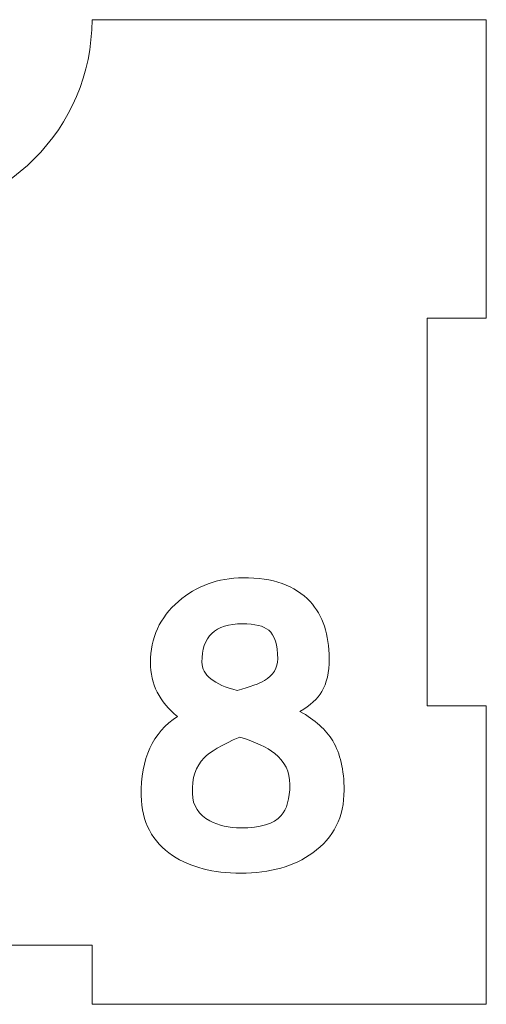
# Model space of a CAD drawing. Header units: millimetres. Extents: x -811 to 1340, y -192 to 870.
# Tile 573 of 656: x 644 to 668, y 316 to 366. Entities that reach past the tile are written whole.
import ezdxf

# ---------------------------------------------------------------- set-up
doc = ezdxf.new("R2010")
doc.units = ezdxf.units.MM
doc.header["$MEASUREMENT"] = 0
doc.layers.add('layer 1', color=7, linetype='Continuous')

msp = doc.modelspace()

# ---------------------------------------------------------------- linework, layer by layer
at = {"layer": 'layer 1', "color": 250, "lineweight": 9}
msp.add_open_spline([(667.8618, 331.1878), (667.8618, 331.1878), (667.8618, 316.0378), (667.8618, 316.0378), (667.8618, 316.0378), (667.8618, 316.0378), (647.8618, 316.0378), (647.8618, 316.0378), (647.8618, 316.0378), (647.8618, 316.0378), (647.8618, 319.0378), (647.8618, 319.0378), (647.8618, 319.0378), (647.8618, 319.0378), (627.8618, 319.0378), (627.8618, 319.0378), (627.8618, 319.0378), (627.8618, 319.0378), (627.8618, 316.0378), (627.8618, 316.0378), (627.8618, 316.0378), (627.8618, 316.0378), (607.8618, 316.0378), (607.8618, 316.0378), (607.8618, 316.0378), (607.8618, 316.0378), (607.8618, 331.1878), (607.8618, 331.1878), (607.8618, 331.1878), (607.8618, 331.1878), (610.8618, 331.1878), (610.8618, 331.1878), (610.8618, 331.1878), (610.8618, 331.1878), (610.8618, 350.8878), (610.8618, 350.8878), (610.8618, 350.8878), (610.8618, 350.8878), (607.8618, 350.8878), (607.8618, 350.8878), (607.8618, 350.8878), (607.8618, 350.8878), (607.8618, 366.0378), (607.8618, 366.0378), (607.8618, 366.0378), (607.8618, 366.0378), (627.8617, 366.0378), (627.8617, 366.0378), (627.8617, 366.0378), (627.8617, 360.5159), (632.3399, 356.0378), (637.8617, 356.0378), (637.8617, 356.0378), (643.3835, 356.0378), (647.8617, 360.5159), (647.8617, 366.0378), (647.8617, 366.0378), (647.8617, 366.0378), (667.8618, 366.0378), (667.8618, 366.0378), (667.8618, 366.0378), (667.8618, 366.0378), (667.8618, 350.8878), (667.8618, 350.8878), (667.8618, 350.8878), (667.8618, 350.8878), (664.8618, 350.8878), (664.8618, 350.8878), (664.8618, 350.8878), (664.8618, 350.8878), (664.8618, 331.1878), (664.8618, 331.1878), (664.8618, 331.1878), (664.8618, 331.1878), (667.8618, 331.1878), (667.8618, 331.1878)], degree=3, knots=[0, 0, 0, 0, 0.05, 0.05, 0.05, 0.05, 0.1, 0.1, 0.1, 0.1, 0.15, 0.15, 0.15, 0.15, 0.2, 0.2, 0.2, 0.2, 0.25, 0.25, 0.25, 0.25, 0.3, 0.3, 0.3, 0.3, 0.35, 0.35, 0.35, 0.35, 0.4, 0.4, 0.4, 0.4, 0.45, 0.45, 0.45, 0.45, 0.5, 0.5, 0.5, 0.5, 0.55, 0.55, 0.55, 0.55, 0.6, 0.6, 0.6, 0.6, 0.65, 0.65, 0.65, 0.65, 0.7, 0.7, 0.7, 0.7, 0.75, 0.75, 0.75, 0.75, 0.8, 0.8, 0.8, 0.8, 0.85, 0.85, 0.85, 0.85, 0.9, 0.9, 0.9, 0.9, 1, 1, 1, 1], dxfattribs=at)
at = {"layer": 'layer 1', "color": 114, "lineweight": 9}
for points, knots in [([(655.4101, 322.6968), (654.0038, 322.6968), (652.8533, 322.9949), (651.9525, 323.588), (651.9525, 323.588), (650.909, 324.2845), (650.3777, 325.3021), (650.3582, 326.6371), (650.3582, 326.6371), (650.3258, 328.5036), (650.9415, 329.8419), (652.2021, 330.6521), (652.2021, 330.6521), (651.285, 331.3811), (650.8248, 332.2949), (650.8248, 333.3967), (650.8248, 333.3967), (650.8248, 334.6443), (651.2979, 335.678), (652.2474, 336.5011), (652.2474, 336.5011), (653.1548, 337.2853), (654.2468, 337.6839), (655.5236, 337.6968), (655.5236, 337.6968), (657.0369, 337.7098), (658.171, 337.3079), (658.9228, 336.4913), (658.9228, 336.4913), (659.5676, 335.7818), (659.8916, 334.8161), (659.8916, 333.588), (659.8916, 333.588), (659.8916, 332.8977), (659.7685, 332.3436), (659.5222, 331.9255), (659.5222, 331.9255), (659.2987, 331.5529), (658.9292, 331.2127), (658.4107, 330.9113), (658.4107, 330.9113), (659.182, 330.4803), (659.736, 329.978), (660.0699, 329.411), (660.0699, 329.411), (660.4554, 328.7758), (660.6498, 327.9431), (660.6498, 326.9127), (660.6498, 326.9127), (660.6498, 325.5581), (660.1217, 324.4984), (659.0653, 323.7305), (659.0653, 323.7305), (658.1094, 323.0402), (656.891, 322.6968), (655.4101, 322.6968)], [0, 0, 0, 0, 0.0666667, 0.0666667, 0.0666667, 0.0666667, 0.1333333, 0.1333333, 0.1333333, 0.1333333, 0.2, 0.2, 0.2, 0.2, 0.2666667, 0.2666667, 0.2666667, 0.2666667, 0.3333333, 0.3333333, 0.3333333, 0.3333333, 0.4, 0.4, 0.4, 0.4, 0.4666667, 0.4666667, 0.4666667, 0.4666667, 0.5333333, 0.5333333, 0.5333333, 0.5333333, 0.6, 0.6, 0.6, 0.6, 0.6666667, 0.6666667, 0.6666667, 0.6666667, 0.7333333, 0.7333333, 0.7333333, 0.7333333, 0.8, 0.8, 0.8, 0.8, 0.8666667, 0.8666667, 0.8666667, 0.8666667, 1, 1, 1, 1]), ([(655.4943, 335.3605), (654.1107, 335.3605), (653.4237, 334.7092), (653.4366, 333.4065), (653.4366, 333.4065), (653.4432, 332.7551), (654.0393, 332.2789), (655.2287, 331.9742), (655.2287, 331.9742), (655.893, 332.1588), (656.353, 332.3242), (656.6058, 332.4765), (656.6058, 332.4765), (657.0563, 332.7487), (657.2798, 333.1181), (657.2798, 333.588), (657.2798, 333.588), (657.2798, 334.2943), (657.1275, 334.7772), (656.823, 335.0364), (656.823, 335.0364), (656.5702, 335.2536), (656.1295, 335.3605), (655.4943, 335.3605)], [0, 0, 0, 0, 0.1428571, 0.1428571, 0.1428571, 0.1428571, 0.2857143, 0.2857143, 0.2857143, 0.2857143, 0.4285714, 0.4285714, 0.4285714, 0.4285714, 0.5714286, 0.5714286, 0.5714286, 0.5714286, 0.7142857, 0.7142857, 0.7142857, 0.7142857, 1, 1, 1, 1]), ([(655.3518, 329.6086), (654.4412, 329.2101), (653.8385, 328.8601), (653.55, 328.5555), (653.55, 328.5555), (653.1255, 328.131), (652.9247, 327.525), (652.9505, 326.7409), (652.9505, 326.7409), (652.97, 326.1284), (653.2682, 325.665), (653.8417, 325.3539), (653.8417, 325.3539), (654.2921, 325.1141), (654.8138, 324.9943), (655.4101, 324.9943), (655.4101, 324.9943), (656.4017, 324.9943), (657.0854, 325.2017), (657.458, 325.6196), (657.458, 325.6196), (657.7497, 325.9502), (657.8956, 326.4751), (657.8956, 327.1977), (657.8956, 327.1977), (657.8956, 327.8491), (657.6396, 328.3773), (657.1275, 328.7824), (657.1275, 328.7824), (656.7419, 329.0869), (656.1489, 329.3624), (655.3518, 329.6086)], [0, 0, 0, 0, 0.1111111, 0.1111111, 0.1111111, 0.1111111, 0.2222222, 0.2222222, 0.2222222, 0.2222222, 0.3333333, 0.3333333, 0.3333333, 0.3333333, 0.4444444, 0.4444444, 0.4444444, 0.4444444, 0.5555556, 0.5555556, 0.5555556, 0.5555556, 0.6666667, 0.6666667, 0.6666667, 0.6666667, 0.7777778, 0.7777778, 0.7777778, 0.7777778, 1, 1, 1, 1])]:
    msp.add_open_spline(points, degree=3, knots=knots, dxfattribs=at)

doc.saveas('drawing.dxf')
